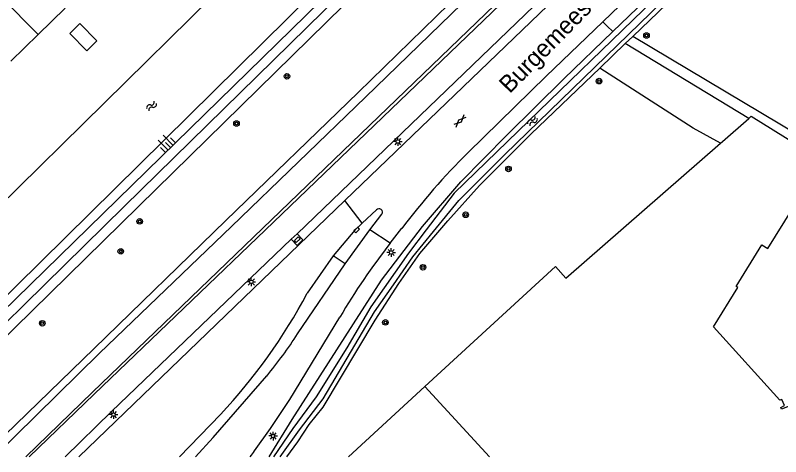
# Model space of a CAD drawing. Extents: x 128000 to 131008, y 398996 to 402500.
# Drawn here: x 129763.7 to 129873.8, y 399000 to 399063.5 of the extents above; entities that cross this region are included whole.
import ezdxf

# ---------------------------------------------------------------- set-up
doc = ezdxf.new("R2010")
doc.units = 0
for name, color, linetype in [('gg-afsc-hekwerk', 7, 'Continuous'), ('gg-anno-openbare ruimte label', 7, 'Continuous'), ('gg-bbg-gedigitaliseerde bebouwing', 7, 'Continuous'), ('gg-bbg-hoofdgebouw', 7, 'Continuous'), ('gg-bbg-luifel en loopbrug', 7, 'Continuous'), ('gg-bbg-tussenscheiding', 7, 'Continuous'), ('gg-knt-BGT kruinlijn', 7, 'Continuous'), ('gg-knt-bovenkant onderkant talud', 7, 'Continuous'), ('gg-knt-verharding', 7, 'Continuous'), ('gg-kntw-beschoeiing', 7, 'Continuous'), ('gg-kntw-bovenkant insteek waterloop', 7, 'Continuous'), ('gg-kntw-waterlijn', 7, 'Continuous'), ('gt-grn-groengrens', 7, 'Continuous'), ('gt-grn-weggrens', 7, 'Continuous'), ('gt-symb-boom', 7, 'Continuous'), ('gt-symb-gesloten verharding', 7, 'Continuous'), ('gt-symb-kolk', 7, 'Continuous'), ('gt-symb-kolk center center', 7, 'Continuous'), ('gt-symb-lichtmast', 7, 'Continuous'), ('gt-symb-talud symbool', 7, 'Continuous'), ('gt-symb-watersymbool', 7, 'Continuous')]:
    doc.layers.add(name, color=color, linetype=linetype)

# ---------------------------------------------------------------- blocks, each defined once
blk = doc.blocks.new('gt0-BOOM')
at = {"layer": 'gt-symb-boom'}
for radius in [0.4, 0.2]:
    blk.add_circle((0, 0), radius, dxfattribs=at)
blk = doc.blocks.new('gt0-KOLKCC')
at = {"layer": 'gt-symb-kolk center center'}
blk.add_lwpolyline([(-0.37, 0.2), (0.38, 0.2), (0.38, -0.2), (-0.37, -0.2)], close=True, dxfattribs=at)
blk = doc.blocks.new('gt0-KOLK')
at = {"layer": 'gt-symb-kolk'}
blk.add_lwpolyline([(0, 0), (0.38, 0), (0.38, 0.4), (-0.38, 0.4), (-0.38, 0), (0, 0)], dxfattribs=at)
blk = doc.blocks.new('gt0-LMAST')
at = {"layer": 'gt-symb-lichtmast'}
for p, q in [((-0.18, 0.17), (-0.45, 0.44)), ((-0.01, 0.25), (-0.01, 0.62)), ((0.17, 0.17), (0.44, 0.44)), ((-0.26, 0), (-0.63, 0)), ((-0.18, -0.18), (-0.45, -0.45)), ((-0.01, -0.25), (-0.01, -0.63)), ((0.44, -0.45), (0.17, -0.18)), ((0.24, 0), (0.62, 0))]:
    blk.add_line(p, q, dxfattribs=at)
blk.add_circle((-0.01, 0), 0.25, dxfattribs=at)
blk = doc.blocks.new('gt0-TALUD_1')
at = {"layer": 'gt-symb-talud symbool'}
for p, q in [((-1, -1), (-1, 0)), ((-0.5, -2), (-0.5, 0)), ((0.5, -2), (0.5, 0)), ((1, -1), (1, 0)), ((0, -1), (0, 0))]:
    blk.add_line(p, q, dxfattribs=at)
blk = doc.blocks.new('gt0-WA')
at = {"layer": 'gt-symb-watersymbool'}
for centre, start, end in [((-0.32, 0.02), 28.0725, 151.9275), ((0.43, 0.42), 208.0725, 331.9275), ((-0.32, -0.43), 28.0725, 151.9275), ((0.43, -0.03), 208.0725, 331.9275)]:
    blk.add_arc(centre, 0.425, start, end, dxfattribs=at)
blk = doc.blocks.new('gt0-GESVH1')
at = {"layer": 'gt-symb-gesloten verharding'}
for p, q in [((-0.99, -0.26), (0.01, 0.24)), ((0.01, -0.26), (-0.99, 0.24)), ((0.01, 0.24), (1.01, -0.26)), ((1.01, 0.24), (0.01, -0.26))]:
    blk.add_line(p, q, dxfattribs=at)

msp = doc.modelspace()

# ---------------------------------------------------------------- linework, layer by layer
at = {"layer": 'gg-afsc-hekwerk'}
for p, q in [((129865.45, 399045.39), (129869.23, 399048.7)), ((129842.88, 399025.71), (129865.15, 399045.13)), ((129865.15, 399045.13), (129865.45, 399045.39)), ((129811.62, 399000), (129822.6, 399010.09)), ((129822.6, 399010.09), (129831.91, 399000))]:
    msp.add_line(p, q, dxfattribs=at)
for points in [[(129869.23, 399048.7), (129869.58, 399049), (129880.45, 399042.24)], [(129822.6, 399010.09), (129841.42, 399027.39), (129842.88, 399025.71)]]:
    msp.add_lwpolyline(points, dxfattribs=at)
at = {"layer": 'gg-bbg-gedigitaliseerde bebouwing'}
for p, q in [((129766.92, 399060.76), (129770.81, 399064.58)), ((129763.03, 399056.93), (129766.92, 399060.76))]:
    msp.add_line(p, q, dxfattribs=at)
at = {"layer": 'gg-bbg-hoofdgebouw'}
msp.add_lwpolyline([(129879.27, 399008.89), (129873.95, 399006.84), (129873.84, 399007.1), (129874.37, 399007.37), (129873.99, 399008.25), (129873.71, 399008.12), (129864.18, 399018.68), (129867.67, 399024.35), (129867.42, 399024.51), (129871.12, 399030.49), (129871.97, 399029.96), (129877.96, 399039.62), (129877.11, 399040.15), (129877.27, 399040.41), (129888.72, 399033.24)], dxfattribs=at)
at = {"layer": 'gg-bbg-luifel en loopbrug'}
msp.add_lwpolyline([(129772.93, 399062.33), (129771.51, 399060.93), (129773.96, 399058.43), (129775.39, 399059.84), (129772.93, 399062.33)], dxfattribs=at)
at = {"layer": 'gg-bbg-tussenscheiding'}
msp.add_line((129760.68, 399067.1), (129766.92, 399060.76), dxfattribs=at)
at = {"layer": 'gg-knt-BGT kruinlijn'}
for points in [[(130025.78, 399273.55), (130027.69, 399277.7), (130028.16, 399277.54), (130026.96, 399273.99), (130025.9, 399271.68), (130024.2, 399269.08), (130020.13, 399262.72), (130011.64, 399250.54), (130001.67, 399238.05), (129988.99, 399222.85), (129979.75, 399212.51), (129969.26, 399201.11), (129960.79, 399193.11), (129922.04, 399156.03), (129895.1, 399129.98), (129886.22, 399121.09), (129872.73, 399108.56), (129850.92, 399087.58), (129832.54, 399069.68), (129814.06, 399051.75), (129794.78, 399033.11), (129775.78, 399014.9), (129760.54, 399000)], [(129842.89, 399097.45), (129841.69, 399095.33), (129816.4, 399073.41), (129807.59, 399065.57), (129740.75, 399000.31)], [(129758.9, 399000), (129775.02, 399015.59), (129793.97, 399034), (129813.01, 399052.41), (129831.71, 399070.72), (129850.17, 399088.27), (129853.71, 399091.69)]]:
    msp.add_lwpolyline(points, dxfattribs=at)
at = {"layer": 'gg-knt-bovenkant onderkant talud'}
msp.add_lwpolyline([(129765.18, 399000), (129774.74, 399009.3), (129800.52, 399034.07), (129867.34, 399098.42), (129890.79, 399121.05), (129933.38, 399162.11), (129950.57, 399178.58), (129968.54, 399196.15), (129974.94, 399202.74), (129981.72, 399209.8), (129989.3, 399218.24), (129994.7, 399224.55), (130000.98, 399232.33), (130005.85, 399238.66), (130011.45, 399246.17), (130016.14, 399252.85), (130021.45, 399260.51), (130025.75, 399267.25), (130027.98, 399270.84)], dxfattribs=at)
at = {"layer": 'gg-knt-verharding'}
for p, q in [((129952.47, 399172.79), (129811.1, 399036.89)), ((129848.25, 399062.61), (129940.41, 399151.37)), ((129840.78, 399067.26), (129804.24, 399032.09)), ((129772.79, 399000), (129811.1, 399036.89)), ((129815.63, 399035.52), (129813.6, 399033.63)), ((129814.68, 399032.64), (129816.43, 399034.91)), ((129817.62, 399030.73), (129819.29, 399032.87)), ((129804.24, 399032.09), (129803.38, 399031.29)), ((129809.4, 399028.91), (129805.68, 399023.52)), ((129811.14, 399027.78), (129809.4, 399028.91)), ((129804.29, 399017.7), (129811.14, 399027.78)), ((129787.31, 399000), (129793.19, 399006.09))]:
    msp.add_line(p, q, dxfattribs=at)
for points in [[(129765.65, 399000), (129775, 399009.02), (129800.8, 399033.78), (129838.34, 399069.86), (129867.62, 399098.11), (129891.17, 399120.73)], [(129742.65, 399000), (129747.77, 399005.03), (129779.33, 399036.01), (129812.77, 399068.81), (129834.63, 399087.17), (129839.68, 399091.37)], [(129744.66, 399000), (129748.2, 399003.49), (129781.43, 399036.06), (129810.88, 399064.96), (129814.52, 399068.4), (129836, 399085.77)], [(129828.82, 399043.78), (129840.09, 399054.75), (129848.25, 399062.61)], [(129813.6, 399033.63), (129812.51, 399032.62), (129809.4, 399028.91)], [(129803.38, 399031.29), (129804.23, 399030.42), (129805.05, 399031.23), (129804.24, 399032.09)], [(129811.14, 399027.78), (129812.89, 399030.23), (129814.68, 399032.64)], [(129770.85, 399000), (129777.5, 399006.49), (129803.38, 399031.29)], [(129798.08, 399000.82), (129800.37, 399004.07), (129803.15, 399008.21), (129810.37, 399020.07)], [(129789.57, 399000), (129792.12, 399002.74), (129799.84, 399011.62)]]:
    msp.add_lwpolyline(points, dxfattribs=at)
for centre, radius, start, end in [((129903.69, 398968.77), 105.98, 134.9473, 142.7843), ((129816.01, 399035.18), 0.505, 326.7913, 138.6956), ((129891.66, 398972.62), 94.12, 141.8697, 149.7248), ((129733.3, 399062.24), 82.09, 316.8449, 331.8555), ((129753.43, 399050.27), 60.4, 320.2082, 327.3626), ((129538.34, 399189.01), 320.75, 323.894, 324.076)]:
    msp.add_arc(centre, radius, start, end, dxfattribs=at)
at = {"layer": 'gg-kntw-beschoeiing'}
msp.add_line((129724.79, 399000), (129829.21, 399102.92), dxfattribs=at)
msp.add_lwpolyline([(129738.8, 399000), (129838.41, 399098.19), (129838.45, 399100.89), (129838.96, 399101.4)], dxfattribs=at)
at = {"layer": 'gg-kntw-bovenkant insteek waterloop'}
for p, q in [((129852.53, 399060.5), (129851.46, 399059.47)), ((129851.46, 399059.47), (129847.78, 399055.93))]:
    msp.add_line(p, q, dxfattribs=at)
for points in [[(129849.69, 399061.2), (129866, 399076.87), (129880.62, 399091.26), (129887.53, 399097.79), (129893.98, 399104.02), (129903.5, 399112.8), (129911.59, 399121.02), (129928.48, 399137), (129931.27, 399139.87), (129934.26, 399142.84), (129937.19, 399145.57), (129940.22, 399148.21), (129946.43, 399153.45), (129951.23, 399157.68), (129953.77, 399159.8), (129956.01, 399161.48), (129958.49, 399163.16), (129965.43, 399167.41), (129968.25, 399169.04), (129973.3, 399171.73), (129978.68, 399174.31), (129983.94, 399177.11)], [(129965.68, 399165.2), (129963.11, 399163.65), (129959.37, 399161.14), (129956.31, 399159.15), (129955.17, 399158.29), (129954.41, 399157.65), (129952.17, 399155.64), (129950.64, 399154.33), (129946.66, 399151.3), (129944.64, 399149.67), (129943.14, 399148.35), (129941.67, 399146.99), (129934.47, 399139.88), (129926.98, 399132.75), (129920.29, 399126.12), (129903.35, 399109.89), (129891.73, 399098.4), (129874.84, 399082.16), (129873.5, 399080.8), (129872.64, 399080.01), (129859.85, 399067.54), (129852.53, 399060.5)], [(129800.2, 399000), (129803.49, 399005.35), (129816.37, 399025.42), (129822.26, 399033.14), (129827.8, 399039.57), (129834.4, 399046.26), (129842.6, 399054.38), (129849.69, 399061.2)], [(129802.76, 399000), (129804.31, 399002.16), (129805.95, 399004.65), (129807.96, 399007.13), (129815.44, 399019.65), (129818.88, 399024.91), (129821.9, 399029.25), (129825.9, 399033.95), (129830.46, 399039.05), (129837.93, 399046.46), (129847.78, 399055.93)]]:
    msp.add_lwpolyline(points, dxfattribs=at)
at = {"layer": 'gg-kntw-waterlijn'}
for points in [[(129983.6, 399176.05), (129974.71, 399171.88), (129967.79, 399168.16), (129959.12, 399162.84), (129954.2, 399159.54), (129948.96, 399155), (129937.68, 399145.23), (129928.44, 399136.17), (129877.82, 399087.4), (129855.56, 399065.8), (129836.06, 399046.86), (129826.83, 399037.91), (129822.79, 399032.63), (129820.24, 399029.29), (129814.84, 399021.58), (129811.36, 399015.66), (129806.97, 399008.63), (129803.6, 399004.06), (129800.84, 399000)], [(129801.78, 399000), (129804.55, 399003.88), (129807.97, 399008.32), (129815.37, 399020.83), (129818.1, 399024.76), (129820.89, 399028.79), (129823.87, 399032.43), (129827.49, 399036.86), (129834.12, 399043.5), (129843.85, 399052.95), (129859.97, 399068.62), (129888.05, 399095.91), (129913.78, 399120.91), (129926.66, 399133.32), (129933.75, 399140.04), (129939.53, 399145.87), (129948.47, 399153.7), (129954.84, 399159.02), (129967.97, 399167.39), (129974.77, 399170.78), (129984.21, 399175)]]:
    msp.add_lwpolyline(points, dxfattribs=at)
at = {"layer": 'gt-grn-groengrens'}
for p, q in [((129881.41, 399043.23), (129852.53, 399060.5)), ((129869.23, 399048.7), (129851.46, 399059.47))]:
    msp.add_line(p, q, dxfattribs=at)
for points in [[(129848.25, 399062.61), (129848.87, 399061.98), (129849.69, 399061.2)], [(129865.15, 399045.13), (129861.21, 399047.29), (129847.78, 399055.93)]]:
    msp.add_lwpolyline(points, dxfattribs=at)
at = {"layer": 'gt-grn-weggrens'}
for p, q in [((129813.6, 399033.63), (129811.1, 399036.89)), ((129817.62, 399030.73), (129814.68, 399032.64))]:
    msp.add_line(p, q, dxfattribs=at)

# ---------------------------------------------------------------- block references
at = {"layer": 'gt-symb-boom'}
for p in [(129854.51, 399060.63), (129802.76, 399054.75), (129847.69, 399054.06), (129795.49, 399047.96), (129834.65, 399041.42), (129828.48, 399034.82), (129781.56, 399033.87), (129822.34, 399027.27), (129767.53, 399019.21), (129816.93, 399019.33)]:
    msp.add_blockref('gt0-BOOM', p, dxfattribs=at)
at = {"layer": 'gt-symb-boom', "rotation": 44.432733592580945}
msp.add_blockref('gt0-BOOM', (129778.83, 399029.56), dxfattribs=at)
at = {"layer": 'gt-symb-gesloten verharding', "rotation": 44.189646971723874}
msp.add_blockref('gt0-GESVH1', (129827.64, 399048.33), dxfattribs=at)
at = {"layer": 'gt-symb-kolk', "rotation": -137.46575899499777}
msp.add_blockref('gt0-KOLK', (129812.67, 399032.77), dxfattribs=at)
at = {"layer": 'gt-symb-kolk center center', "rotation": -135.34807285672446}
msp.add_blockref('gt0-KOLKCC', (129804.23, 399031.26), dxfattribs=at)
at = {"layer": 'gt-symb-lichtmast'}
for p in [(129818.72, 399045.36), (129817.76, 399029.39), (129797.63, 399025.16), (129777.79, 399006.06), (129800.77, 399002.98)]:
    msp.add_blockref('gt0-LMAST', p, dxfattribs=at)
at = {"layer": 'gt-symb-talud symbool', "xscale": 0.99992999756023, "yscale": 0.9999299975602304, "rotation": -135.7293269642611}
msp.add_blockref('gt0-TALUD_1', (129785.98, 399044.5), dxfattribs=at)
at = {"layer": 'gt-symb-watersymbool'}
for p, rotation in [((129783.22, 399050.43), 44.27067303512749), ((129838.05, 399048.26), 44.18964697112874)]:
    msp.add_blockref('gt0-WA', p, dxfattribs=dict(at, rotation=rotation))

# ---------------------------------------------------------------- texts
at = {"layer": 'gg-anno-openbare ruimte label'}
msp.add_text('Burgemeester Baron van Voorst tot Voorstweg', height=2.5, rotation=45.5, dxfattribs=at).set_placement((129834.82, 399052.16))

doc.saveas('drawing.dxf')
